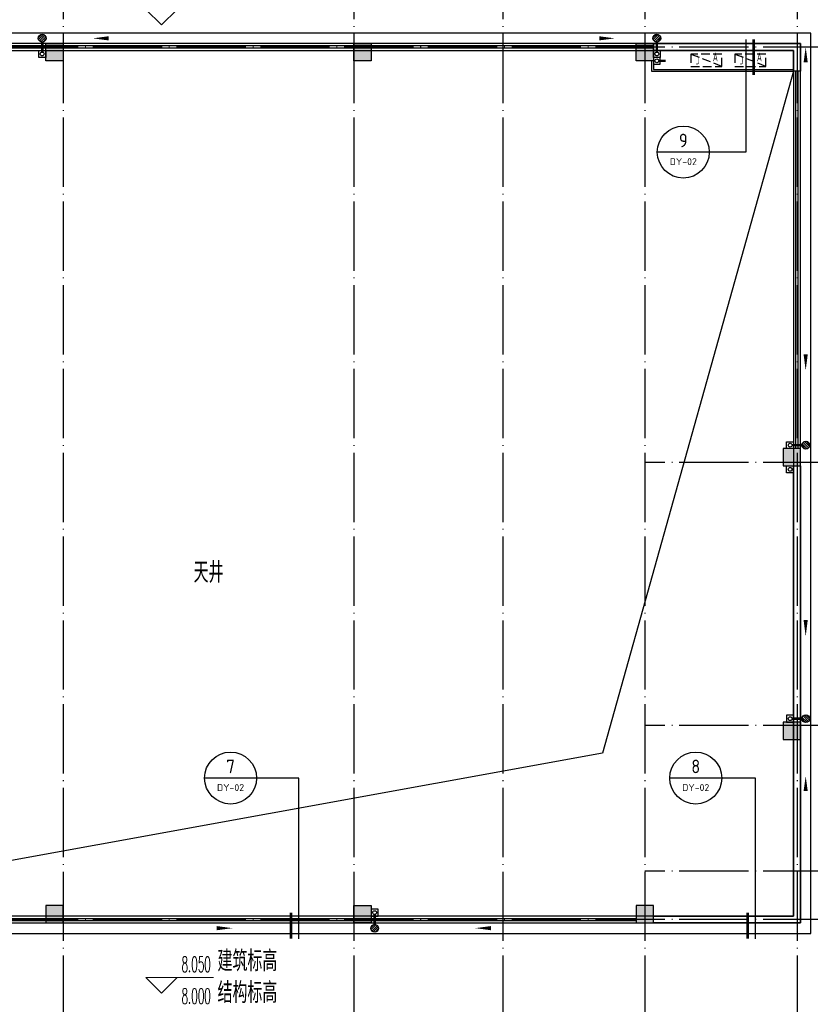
# Model space of a CAD drawing. Extents: x 1779708 to 7299578, y -1121471 to 88434.
# Tile 414 of 656: x 4607716 to 4630551, y -963393 to -934954. Entities that reach past the tile are written whole.
import ezdxf
from ezdxf.enums import TextEntityAlignment as Align

# ---------------------------------------------------------------- set-up
doc = ezdxf.new("R2010")
doc.units = 0
doc.header["$LTSCALE"] = 1000
doc.header["$MEASUREMENT"] = 0
doc.linetypes.add('DASH', pattern=[0.35, 0.25, -0.1])
doc.linetypes.add('DOTE', pattern=[2.4200000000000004, 2, -0.2, 0.02, -0.2])
doc.layers.get('0').update_dxf_attribs({"linetype": 'CONTINUOUS'})
for name, color, linetype in [('11111111111111111111111111111', 50, 'DASH'), ('DIM_IDEN', 3, 'CONTINUOUS'), ('DIM_SYMB', 3, 'CONTINUOUS'), ('DIM_污水', 3, 'CONTINUOUS'), ('DOTE', 1, 'DOTE'), ('EQUIP_地漏', 7, 'CONTINUOUS'), ('P_PS_DIM', 1, 'CONTINUOUS'), ('PIPE-雨水', 4, 'CONTINUOUS'), ('PUB_TEXT', 7, 'CONTINUOUS'), ('SPACE', 7, 'CONTINUOUS'), ('修改', 6, 'CONTINUOUS'), ('墙柱', 2, 'CONTINUOUS'), ('室外构件', 4, 'CONTINUOUS'), ('栏杆', 6, 'CONTINUOUS'), ('空调机位表示', 70, 'CONTINUOUS'), ('立面线2', 30, 'CONTINUOUS')]:
    doc.layers.add(name, color=color, linetype=linetype)
doc.layers.add('DIM_ELEV', color=3, linetype='CONTINUOUS', lineweight=13)
doc.styles.add('_TCH_DIM', font='SIMPLEX.shx', dxfattribs={"width": 0.7, "bigfont": 'GBCBIG.shx'})
doc.styles.add('_TCH_SPACE', font='SIMPLEX', dxfattribs={"height": 5, "bigfont": 'GBCBIG'})
doc.styles.get("Standard").update_dxf_attribs({"font": 'GBENOR', "bigfont": 'GBCBIG'})

# ---------------------------------------------------------------- blocks, each defined once
blk = doc.blocks.new('A$C159220C3')
at = {"layer": 'DOTE'}
for p, q in [((42800.00018952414, 149200.0015517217), (42800.00018952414, 7200.001551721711)), ((51200.00018952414, 149200.0015517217), (51200.00018952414, 7200.001551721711)), ((55500.00018952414, 149200.0015517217), (55500.00018952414, 7200.001551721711)), ((59600.00018952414, 149200.0015517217), (59600.00018952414, 7200.001551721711)), ((64000.00018952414, 149200.0015517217), (64000.00018952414, 7200.001551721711)), ((86800.00018952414, 134300.0015517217), (7200.000189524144, 134300.0015517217)), ((86800.00018952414, 122300.0015517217), (59600.00018952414, 122300.0015517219)), ((86800.00018952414, 114700.0015517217), (59600.00018952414, 114700.0015517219)), ((86800.00018952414, 110500.0015517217), (59600.00018952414, 110500.0015517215)), ((86800.00018952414, 109100.0015517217), (7200.000189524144, 109100.0015517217))]:
    blk.add_line(p, q, dxfattribs=at)
blk = doc.blocks.new('A$C66903B95')
at = {"layer": '墙柱'}
h = blk.add_hatch(color=256, dxfattribs=at)
h.paths.add_polyline_path([(24950.00109634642, 51000.00001203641), (25450.00109634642, 51000.00001203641), (25450.00109634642, 50500.00001203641), (24950.00109634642, 50500.00001203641)])
h.paths.add_polyline_path([(66900.00109634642, 12800.0000120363), (67500.00109634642, 12800.0000120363), (67500.00109634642, 13400.0000120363), (66900.00109634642, 13400.0000120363)])
h.paths.add_polyline_path([(16600.00109634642, 12800.0000120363), (17100.00109634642, 12800.0000120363), (17100.00109634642, 13300.0000120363), (16600.00109634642, 13300.0000120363)])
h.paths.add_polyline_path([(27130.00109634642, 15100.00001203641), (27130.00109634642, 15400.00001203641), (26330.00109634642, 15400.00001203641), (26330.00109634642, 15100.00001203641)])
h.paths.add_polyline_path([(54500.00109634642, 1.203641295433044e-05), (55000.00109634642, 1.203641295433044e-05), (55000.00109634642, 500.000012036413), (54500.00109634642, 500.000012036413)])
h.paths.add_polyline_path([(16600.00109634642, 51000.00001203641), (17100.00109634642, 51000.00001203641), (17100.00109634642, 50500.00001203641), (16600.00109634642, 50500.00001203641)])
h.paths.add_polyline_path([(42000.00109634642, 41700.00001203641), (42600.00109634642, 41700.00001203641), (42600.00109634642, 41200.00001203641), (42000.00109634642, 41200.00001203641)])
h.paths.add_polyline_path([(58500.00109634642, 32900.0000120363), (59100.00109634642, 32900.0000120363), (59100.00109634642, 32400.0000120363), (58500.00109634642, 32400.0000120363)])
h.paths.add_polyline_path([(13000.00109634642, 44800.00001203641), (13500.00109634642, 44800.00001203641), (13500.00109634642, 44200.00001203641), (13000.00109634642, 44200.00001203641)])
h.paths.add_polyline_path([(66700.00109634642, 37100.0000120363), (67200.00109634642, 37100.0000120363), (67200.00109634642, 36600.0000120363), (66700.00109634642, 36600.0000120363)])
h.paths.add_polyline_path([(20700.00109634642, 19400.0000120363), (21200.00109634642, 19400.0000120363), (21200.00109634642, 19900.0000120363), (20700.00109634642, 19900.0000120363)])
h.paths.add_polyline_path([(20700.00109634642, 26000.0000120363), (21200.00109634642, 26000.0000120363), (21200.00109634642, 26500.0000120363), (20700.00109634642, 26500.0000120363)])
h.paths.add_polyline_path([(13000.00109634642, 31800.0000120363), (13500.00109634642, 31800.0000120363), (13500.00109634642, 32400.0000120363), (13000.00109634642, 32400.0000120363)])
h.paths.add_polyline_path([(20700.00109634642, 38200.0000120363), (21200.00109634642, 38200.0000120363), (21200.00109634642, 37700.0000120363), (20700.00109634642, 37700.0000120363)])
h.paths.add_polyline_path([(13000.00109634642, 51000.00001203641), (13500.00109634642, 51000.00001203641), (13500.00109634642, 50500.00001203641), (13000.00109634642, 50500.00001203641)])
h.paths.add_polyline_path([(74900.00109634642, 12800.0000120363), (75600.00109634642, 12800.0000120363), (75600.00109634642, 13400.0000120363), (74900.00109634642, 13400.0000120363)])
h.paths.add_polyline_path([(54900.00109634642, 24500.00001203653), (54400.00109634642, 24500.00001203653), (54400.00109634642, 25000.00001203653), (54900.00109634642, 25000.00001203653)])
h.paths.add_polyline_path([(74900.00109634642, 41700.0000120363), (75600.00109634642, 41700.0000120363), (75600.00109634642, 41200.0000120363), (74900.00109634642, 41200.0000120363)])
h.paths.add_polyline_path([(500.0017111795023, 44750.0000120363), (1000.001711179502, 44750.0000120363), (1000.001711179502, 44250.0000120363), (500.0017111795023, 44250.0000120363)])
h.paths.add_polyline_path([(500.0010963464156, 31850.0000120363), (1000.001096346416, 31850.0000120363), (1000.001096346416, 32350.0000120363), (500.0010963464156, 32350.0000120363)])
h.paths.add_polyline_path([(8400.001096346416, 12800.0000120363), (8900.001096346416, 12800.0000120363), (8900.001096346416, 13300.0000120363), (8400.001096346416, 13300.0000120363)])
h.paths.add_polyline_path([(66900.00109634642, 24400.0000120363), (67500.00109634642, 24400.0000120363), (67500.00109634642, 25000.0000120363), (66900.00109634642, 25000.0000120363)])
h.paths.add_polyline_path([(74900.00109634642, 25000.0000120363), (75600.00109634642, 25000.0000120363), (75600.00109634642, 24400.0000120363), (74900.00109634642, 24400.0000120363)])
h.paths.add_polyline_path([(58500.00109634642, 25000.0000120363), (59100.00109634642, 25000.0000120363), (59100.00109634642, 24400.0000120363), (58500.00109634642, 24400.0000120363)])
h.paths.add_polyline_path([(66700.00109634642, 32900.0000120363), (67200.00109634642, 32900.0000120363), (67200.00109634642, 32400.0000120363), (66700.00109634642, 32400.0000120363)])
h.paths.add_polyline_path([(54400.00109634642, 32900.0000120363), (54900.00109634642, 32900.0000120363), (54900.00109634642, 32400.0000120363), (54400.00109634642, 32400.0000120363)])
h.paths.add_polyline_path([(50150.00109634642, 12800.0000120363), (50650.00109634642, 12800.0000120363), (50650.00109634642, 13300.0000120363), (50150.00109634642, 13300.0000120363)])
h.paths.add_polyline_path([(46200.00109634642, 51000.00001203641), (46700.00109634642, 51000.00001203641), (46700.00109634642, 50500.00001203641), (46200.00109634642, 50500.00001203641)])
h.paths.add_polyline_path([(42500.00109634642, 38200.0000120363), (42000.00109634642, 38200.0000120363), (42000.00109634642, 37700.0000120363), (42500.00109634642, 37700.0000120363)])
h.paths.add_polyline_path([(42500.00109634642, 51000.00001203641), (42000.00109634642, 51000.00001203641), (42000.00109634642, 50500.00001203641), (42500.00109634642, 50500.00001203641)])
h.paths.add_polyline_path([(24900.00109634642, 38200.0000120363), (25400.00109634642, 38200.0000120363), (25400.00109634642, 37700.0000120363), (24900.00109634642, 37700.0000120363)])
h.paths.add_polyline_path([(20700.00109634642, 31850.0000120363), (21200.00109634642, 31850.0000120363), (21200.00109634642, 32350.0000120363), (20700.00109634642, 32350.0000120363)])
h.paths.add_polyline_path([(13000.00109634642, 37600.0000120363), (13500.00109634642, 37600.0000120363), (13500.00109634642, 38200.0000120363), (13000.00109634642, 38200.0000120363)])
h.paths.add_polyline_path([(16600.00109634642, 26000.0000120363), (17100.00109634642, 26000.0000120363), (17100.00109634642, 26500.0000120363), (16600.00109634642, 26500.0000120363)])
h.paths.add_polyline_path([(8200.001096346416, 26000.0000120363), (8700.001096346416, 26000.0000120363), (8700.001096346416, 26500.0000120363), (8200.001096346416, 26500.0000120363)])
h.paths.add_polyline_path([(500.0010963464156, 26000.0000120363), (1000.001096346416, 26000.0000120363), (1000.001096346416, 26500.0000120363), (500.0010963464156, 26500.0000120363)])
h.paths.add_polyline_path([(16500.00109634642, 19300.0000120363), (17100.00109634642, 19300.0000120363), (17100.00109634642, 19900.0000120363), (16500.00109634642, 19900.0000120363)])
h.paths.add_polyline_path([(8400.001096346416, 19300.0000120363), (8900.001096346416, 19300.0000120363), (8900.001096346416, 19900.0000120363), (8400.001096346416, 19900.0000120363)])
h.paths.add_polyline_path([(74900.00109634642, 38500.0000120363), (75600.00109634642, 38500.0000120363), (75600.00109634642, 38000.0000120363), (74900.00109634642, 38000.0000120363)])
h.paths.add_polyline_path([(75100.00109634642, 51000.00001203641), (75600.00109634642, 51000.00001203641), (75600.00109634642, 50500.00001203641), (75100.00109634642, 50500.00001203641)])
h.paths.add_polyline_path([(66850.00109634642, 41800.0000120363), (67550.00109634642, 41800.0000120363), (67550.00109634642, 41200.0000120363), (66850.00109634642, 41200.0000120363)])
h.paths.add_polyline_path([(66850.00109634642, 51000.00001203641), (67550.00109634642, 51000.00001203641), (67550.00109634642, 50500.00001203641), (66850.00109634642, 50500.00001203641)])
h.paths.add_polyline_path([(58450.00109634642, 41800.0000120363), (59150.00109634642, 41800.0000120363), (59150.00109634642, 41200.0000120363), (58450.00109634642, 41200.0000120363)])
h.paths.add_polyline_path([(58550.00109634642, 51000.00001203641), (59050.00109634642, 51000.00001203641), (59050.00109634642, 50500.00001203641), (58550.00109634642, 50500.00001203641)])
h.paths.add_polyline_path([(50150.00109634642, 38200.0000120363), (50650.00109634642, 38200.0000120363), (50650.00109634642, 37700.0000120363), (50150.00109634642, 37700.0000120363)])
h.paths.add_polyline_path([(50100.00109634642, 41700.0000120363), (50700.00109634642, 41700.0000120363), (50700.00109634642, 41200.0000120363), (50100.00109634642, 41200.0000120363)])
h.paths.add_polyline_path([(50150.00109634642, 51000.00001203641), (50650.00109634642, 51000.00001203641), (50650.00109634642, 50500.00001203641), (50150.00109634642, 50500.00001203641)])
h.paths.add_polyline_path([(33100.00109634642, 38200.00001203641), (33600.00109634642, 38200.00001203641), (33600.00109634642, 37700.00001203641), (33100.00109634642, 37700.00001203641)])
h.paths.add_polyline_path([(33000.00109634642, 41700.00001203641), (33600.00109634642, 41700.00001203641), (33600.00109634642, 41200.00001203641), (33000.00109634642, 41200.00001203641)])
h.paths.add_polyline_path([(24900.00109634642, 41700.0000120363), (25500.00109634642, 41700.0000120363), (25500.00109634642, 41200.0000120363), (24900.00109634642, 41200.0000120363)])
h.paths.add_polyline_path([(500.0010963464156, 38200.0000120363), (1000.001096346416, 38200.0000120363), (1000.001096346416, 37700.0000120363), (500.0010963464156, 37700.0000120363)])
h.paths.add_polyline_path([(16500.00109634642, 41800.0000120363), (17100.00109634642, 41800.0000120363), (17100.00109634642, 41200.0000120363), (16500.00109634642, 41200.0000120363)])
h.paths.add_polyline_path([(33100.00109634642, 51000.00001203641), (33600.00109634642, 51000.00001203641), (33600.00109634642, 50500.00001203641), (33100.00109634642, 50500.00001203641)])
h.paths.add_polyline_path([(500.0017111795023, 51000.0000120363), (1000.001711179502, 51000.0000120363), (1000.001711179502, 50500.0000120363), (500.0017111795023, 50500.0000120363)])
h.paths.add_polyline_path([(74900.00109634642, 9300.000012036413), (75600.00109634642, 9300.000012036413), (75600.00109634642, 9800.000012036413), (74900.00109634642, 9800.000012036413)])
h.paths.add_polyline_path([(74900.00109634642, 1.203618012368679e-05), (75600.00109634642, 1.203618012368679e-05), (75600.00109634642, 500.0000120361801), (74900.00109634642, 500.0000120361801)])
h.paths.add_polyline_path([(66900.00109634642, 9300.000012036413), (67500.00109634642, 9300.000012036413), (67500.00109634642, 9800.000012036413), (66900.00109634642, 9800.000012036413)])
h.paths.add_polyline_path([(66950.00109634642, 1.203641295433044e-05), (67450.00109634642, 1.203641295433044e-05), (67450.00109634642, 500.000012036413), (66950.00109634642, 500.000012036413)])
h.paths.add_polyline_path([(58500.00109634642, 12800.0000120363), (59100.00109634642, 12800.0000120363), (59100.00109634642, 13400.0000120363), (58500.00109634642, 13400.0000120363)])
h.paths.add_polyline_path([(58500.00109634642, 9300.000012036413), (59100.00109634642, 9300.000012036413), (59100.00109634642, 9800.000012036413), (58500.00109634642, 9800.000012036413)])
h.paths.add_polyline_path([(58550.00109634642, 1.203641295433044e-05), (59050.00109634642, 1.203641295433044e-05), (59050.00109634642, 500.000012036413), (58550.00109634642, 500.000012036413)])
h.paths.add_polyline_path([(50100.00109634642, 9300.000012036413), (50700.00109634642, 9300.000012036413), (50700.00109634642, 9800.000012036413), (50100.00109634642, 9800.000012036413)])
h.paths.add_polyline_path([(50150.00109634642, 1.203641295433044e-05), (50650.00109634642, 1.203641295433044e-05), (50650.00109634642, 500.000012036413), (50150.00109634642, 500.000012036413)])
h.paths.add_polyline_path([(42000.00109634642, 12800.00001203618), (42500.00109634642, 12800.00001203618), (42500.00109634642, 13300.00001203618), (42000.00109634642, 13300.00001203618)])
h.paths.add_polyline_path([(42000.00109634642, 9300.00001203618), (42600.00109634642, 9300.00001203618), (42600.00109634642, 9800.00001203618), (42000.00109634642, 9800.00001203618)])
h.paths.add_polyline_path([(33100.00109634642, 12800.0000120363), (33600.00109634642, 12800.0000120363), (33600.00109634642, 13300.0000120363), (33100.00109634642, 13300.0000120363)])
h.paths.add_polyline_path([(25060.00109634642, 12800.0000120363), (25660.00109634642, 12800.0000120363), (25660.00109634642, 13200.0000120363), (25060.00109634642, 13200.0000120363)])
h.paths.add_polyline_path([(33000.00109634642, 9300.000012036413), (33600.00109634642, 9300.000012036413), (33600.00109634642, 9800.000012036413), (33000.00109634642, 9800.000012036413)])
h.paths.add_polyline_path([(24900.00109634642, 9300.000012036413), (25500.00109634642, 9300.000012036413), (25500.00109634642, 9800.000012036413), (24900.00109634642, 9800.000012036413)])
h.paths.add_polyline_path([(0.001096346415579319, 12500.0000120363), (700.0010963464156, 12500.0000120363), (700.0010963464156, 13000.0000120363), (0.001096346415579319, 13000.0000120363)])
h.paths.add_polyline_path([(0.001096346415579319, 9300.000012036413), (700.0010963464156, 9300.000012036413), (700.0010963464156, 9800.000012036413), (0.001096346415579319, 9800.000012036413)])
h.paths.add_polyline_path([(8100.001096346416, 9300.000012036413), (8700.001096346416, 9300.000012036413), (8700.001096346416, 9800.000012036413), (8100.001096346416, 9800.000012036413)])
h.paths.add_polyline_path([(16500.00109634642, 9300.000012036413), (17100.00109634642, 9300.000012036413), (17100.00109634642, 9800.000012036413), (16500.00109634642, 9800.000012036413)])
h.paths.add_polyline_path([(42000.00109634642, 1.203594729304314e-05), (42500.00109634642, 1.203594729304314e-05), (42500.00109634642, 500.0000120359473), (42000.00109634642, 500.0000120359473)])
h.paths.add_polyline_path([(33100.00109634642, 1.203618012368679e-05), (33600.00109634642, 1.203618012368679e-05), (33600.00109634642, 500.0000120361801), (33100.00109634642, 500.0000120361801)])
h.paths.add_polyline_path([(24950.00109634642, 1.203618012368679e-05), (25450.00109634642, 1.203618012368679e-05), (25450.00109634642, 500.0000120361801), (24950.00109634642, 500.0000120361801)])
h.paths.add_polyline_path([(16500.00109634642, 1.203641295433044e-05), (17100.00109634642, 1.203641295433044e-05), (17100.00109634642, 500.000012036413), (16500.00109634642, 500.000012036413)])
h.paths.add_polyline_path([(8100.001096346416, 1.203641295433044e-05), (8700.001096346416, 1.203641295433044e-05), (8700.001096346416, 500.000012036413), (8100.001096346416, 500.000012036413)])
h.paths.add_polyline_path([(0.001096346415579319, 1.203641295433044e-05), (500.0010963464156, 1.203641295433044e-05), (500.0010963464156, 500.000012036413), (0.001096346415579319, 500.000012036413)])
h.paths.add_polyline_path([(24950.00109634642, 87000.00001203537), (25450.00109634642, 87000.00001203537), (25450.00109634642, 87500.00001203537), (24950.00109634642, 87500.00001203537)])
h.paths.add_polyline_path([(66900.00109634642, 125200.0000120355), (67500.00109634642, 125200.0000120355), (67500.00109634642, 124600.0000120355), (66900.00109634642, 124600.0000120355)])
h.paths.add_polyline_path([(16600.00109634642, 125200.0000120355), (17100.00109634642, 125200.0000120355), (17100.00109634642, 124700.0000120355), (16600.00109634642, 124700.0000120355)])
h.paths.add_polyline_path([(27130.00109634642, 122900.0000120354), (27130.00109634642, 122600.0000120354), (26330.00109634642, 122600.0000120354), (26330.00109634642, 122900.0000120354)])
h.paths.add_polyline_path([(54500.00109634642, 138000.0000120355), (55000.00109634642, 138000.0000120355), (55000.00109634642, 137500.0000120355), (54500.00109634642, 137500.0000120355)])
h.paths.add_polyline_path([(16600.00109634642, 87000.00001203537), (17100.00109634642, 87000.00001203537), (17100.00109634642, 87500.00001203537), (16600.00109634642, 87500.00001203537)])
h.paths.add_polyline_path([(42000.00109634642, 96300.00001203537), (42600.00109634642, 96300.00001203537), (42600.00109634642, 96800.00001203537), (42000.00109634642, 96800.00001203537)])
h.paths.add_polyline_path([(58500.00109634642, 105100.0000120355), (59100.00109634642, 105100.0000120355), (59100.00109634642, 105600.0000120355), (58500.00109634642, 105600.0000120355)])
h.paths.add_polyline_path([(13000.00109634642, 93200.00001203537), (13500.00109634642, 93200.00001203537), (13500.00109634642, 93800.00001203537), (13000.00109634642, 93800.00001203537)])
h.paths.add_polyline_path([(66700.00109634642, 100900.0000120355), (67200.00109634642, 100900.0000120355), (67200.00109634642, 101400.0000120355), (66700.00109634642, 101400.0000120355)])
h.paths.add_polyline_path([(20700.00109634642, 118600.0000120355), (21200.00109634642, 118600.0000120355), (21200.00109634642, 118100.0000120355), (20700.00109634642, 118100.0000120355)])
h.paths.add_polyline_path([(20700.00109634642, 112000.0000120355), (21200.00109634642, 112000.0000120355), (21200.00109634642, 111500.0000120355), (20700.00109634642, 111500.0000120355)])
h.paths.add_polyline_path([(13000.00109634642, 106200.0000120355), (13500.00109634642, 106200.0000120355), (13500.00109634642, 105600.0000120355), (13000.00109634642, 105600.0000120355)])
h.paths.add_polyline_path([(20700.00109634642, 99800.00001203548), (21200.00109634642, 99800.00001203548), (21200.00109634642, 100300.0000120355), (20700.00109634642, 100300.0000120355)])
h.paths.add_polyline_path([(13000.00109634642, 87000.00001203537), (13500.00109634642, 87000.00001203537), (13500.00109634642, 87500.00001203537), (13000.00109634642, 87500.00001203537)])
h.paths.add_polyline_path([(74900.00109634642, 125200.0000120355), (75600.00109634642, 125200.0000120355), (75600.00109634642, 124600.0000120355), (74900.00109634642, 124600.0000120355)])
h.paths.add_polyline_path([(54900.00109634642, 113500.0000120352), (54400.00109634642, 113500.0000120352), (54400.00109634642, 113000.0000120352), (54900.00109634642, 113000.0000120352)])
h.paths.add_polyline_path([(74900.00109634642, 96300.00001203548), (75600.00109634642, 96300.00001203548), (75600.00109634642, 96800.00001203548), (74900.00109634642, 96800.00001203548)])
h.paths.add_polyline_path([(500.0017111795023, 93250.00001203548), (1000.001711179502, 93250.00001203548), (1000.001711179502, 93750.00001203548), (500.0017111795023, 93750.00001203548)])
h.paths.add_polyline_path([(500.0010963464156, 106150.0000120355), (1000.001096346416, 106150.0000120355), (1000.001096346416, 105650.0000120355), (500.0010963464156, 105650.0000120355)])
h.paths.add_polyline_path([(8400.001096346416, 125200.0000120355), (8900.001096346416, 125200.0000120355), (8900.001096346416, 124700.0000120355), (8400.001096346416, 124700.0000120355)])
h.paths.add_polyline_path([(66900.00109634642, 113600.0000120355), (67500.00109634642, 113600.0000120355), (67500.00109634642, 113000.0000120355), (66900.00109634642, 113000.0000120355)])
h.paths.add_polyline_path([(74900.00109634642, 113000.0000120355), (75600.00109634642, 113000.0000120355), (75600.00109634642, 113600.0000120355), (74900.00109634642, 113600.0000120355)])
h.paths.add_polyline_path([(58500.00109634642, 113000.0000120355), (59100.00109634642, 113000.0000120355), (59100.00109634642, 113600.0000120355), (58500.00109634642, 113600.0000120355)])
h.paths.add_polyline_path([(66700.00109634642, 105100.0000120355), (67200.00109634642, 105100.0000120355), (67200.00109634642, 105600.0000120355), (66700.00109634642, 105600.0000120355)])
h.paths.add_polyline_path([(54400.00109634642, 105100.0000120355), (54900.00109634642, 105100.0000120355), (54900.00109634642, 105600.0000120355), (54400.00109634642, 105600.0000120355)])
h.paths.add_polyline_path([(50150.00109634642, 125200.0000120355), (50650.00109634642, 125200.0000120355), (50650.00109634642, 124700.0000120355), (50150.00109634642, 124700.0000120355)])
h.paths.add_polyline_path([(46200.00109634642, 87000.00001203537), (46700.00109634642, 87000.00001203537), (46700.00109634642, 87500.00001203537), (46200.00109634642, 87500.00001203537)])
h.paths.add_polyline_path([(42500.00109634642, 99800.00001203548), (42000.00109634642, 99800.00001203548), (42000.00109634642, 100300.0000120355), (42500.00109634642, 100300.0000120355)])
h.paths.add_polyline_path([(42500.00109634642, 87000.00001203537), (42000.00109634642, 87000.00001203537), (42000.00109634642, 87500.00001203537), (42500.00109634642, 87500.00001203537)])
h.paths.add_polyline_path([(24900.00109634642, 99800.00001203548), (25400.00109634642, 99800.00001203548), (25400.00109634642, 100300.0000120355), (24900.00109634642, 100300.0000120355)])
h.paths.add_polyline_path([(20700.00109634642, 106150.0000120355), (21200.00109634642, 106150.0000120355), (21200.00109634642, 105650.0000120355), (20700.00109634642, 105650.0000120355)])
h.paths.add_polyline_path([(13000.00109634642, 100400.0000120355), (13500.00109634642, 100400.0000120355), (13500.00109634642, 99800.00001203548), (13000.00109634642, 99800.00001203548)])
h.paths.add_polyline_path([(16600.00109634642, 112000.0000120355), (17100.00109634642, 112000.0000120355), (17100.00109634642, 111500.0000120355), (16600.00109634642, 111500.0000120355)])
h.paths.add_polyline_path([(8200.001096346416, 112000.0000120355), (8700.001096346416, 112000.0000120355), (8700.001096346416, 111500.0000120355), (8200.001096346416, 111500.0000120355)])
h.paths.add_polyline_path([(500.0010963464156, 112000.0000120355), (1000.001096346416, 112000.0000120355), (1000.001096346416, 111500.0000120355), (500.0010963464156, 111500.0000120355)])
h.paths.add_polyline_path([(16500.00109634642, 118700.0000120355), (17100.00109634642, 118700.0000120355), (17100.00109634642, 118100.0000120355), (16500.00109634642, 118100.0000120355)])
h.paths.add_polyline_path([(8400.001096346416, 118700.0000120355), (8900.001096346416, 118700.0000120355), (8900.001096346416, 118100.0000120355), (8400.001096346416, 118100.0000120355)])
h.paths.add_polyline_path([(74900.00109634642, 99500.00001203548), (75600.00109634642, 99500.00001203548), (75600.00109634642, 100000.0000120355), (74900.00109634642, 100000.0000120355)])
h.paths.add_polyline_path([(75100.00109634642, 87000.00001203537), (75600.00109634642, 87000.00001203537), (75600.00109634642, 87500.00001203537), (75100.00109634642, 87500.00001203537)])
h.paths.add_polyline_path([(66850.00109634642, 96200.00001203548), (67550.00109634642, 96200.00001203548), (67550.00109634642, 96800.00001203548), (66850.00109634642, 96800.00001203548)])
h.paths.add_polyline_path([(66850.00109634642, 87000.00001203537), (67550.00109634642, 87000.00001203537), (67550.00109634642, 87500.00001203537), (66850.00109634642, 87500.00001203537)])
h.paths.add_polyline_path([(58450.00109634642, 96200.00001203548), (59150.00109634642, 96200.00001203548), (59150.00109634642, 96800.00001203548), (58450.00109634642, 96800.00001203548)])
h.paths.add_polyline_path([(58550.00109634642, 87000.00001203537), (59050.00109634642, 87000.00001203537), (59050.00109634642, 87500.00001203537), (58550.00109634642, 87500.00001203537)])
h.paths.add_polyline_path([(50150.00109634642, 99800.00001203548), (50650.00109634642, 99800.00001203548), (50650.00109634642, 100300.0000120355), (50150.00109634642, 100300.0000120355)])
h.paths.add_polyline_path([(50100.00109634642, 96300.00001203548), (50700.00109634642, 96300.00001203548), (50700.00109634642, 96800.00001203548), (50100.00109634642, 96800.00001203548)])
h.paths.add_polyline_path([(50150.00109634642, 87000.00001203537), (50650.00109634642, 87000.00001203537), (50650.00109634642, 87500.00001203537), (50150.00109634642, 87500.00001203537)])
h.paths.add_polyline_path([(33100.00109634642, 99800.00001203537), (33600.00109634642, 99800.00001203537), (33600.00109634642, 100300.0000120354), (33100.00109634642, 100300.0000120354)])
h.paths.add_polyline_path([(33000.00109634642, 96300.00001203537), (33600.00109634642, 96300.00001203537), (33600.00109634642, 96800.00001203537), (33000.00109634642, 96800.00001203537)])
h.paths.add_polyline_path([(24900.00109634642, 96300.00001203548), (25500.00109634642, 96300.00001203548), (25500.00109634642, 96800.00001203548), (24900.00109634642, 96800.00001203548)])
h.paths.add_polyline_path([(500.0010963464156, 99800.00001203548), (1000.001096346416, 99800.00001203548), (1000.001096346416, 100300.0000120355), (500.0010963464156, 100300.0000120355)])
h.paths.add_polyline_path([(16500.00109634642, 96200.00001203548), (17100.00109634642, 96200.00001203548), (17100.00109634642, 96800.00001203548), (16500.00109634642, 96800.00001203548)])
h.paths.add_polyline_path([(33100.00109634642, 87000.00001203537), (33600.00109634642, 87000.00001203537), (33600.00109634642, 87500.00001203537), (33100.00109634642, 87500.00001203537)])
h.paths.add_polyline_path([(500.0017111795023, 87000.00001203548), (1000.001711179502, 87000.00001203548), (1000.001711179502, 87500.00001203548), (500.0017111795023, 87500.00001203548)])
h.paths.add_polyline_path([(74900.00109634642, 128700.0000120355), (75600.00109634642, 128700.0000120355), (75600.00109634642, 128200.0000120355), (74900.00109634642, 128200.0000120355)])
h.paths.add_polyline_path([(74900.00109634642, 138000.0000120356), (75600.00109634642, 138000.0000120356), (75600.00109634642, 137500.0000120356), (74900.00109634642, 137500.0000120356)])
h.paths.add_polyline_path([(66900.00109634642, 128700.0000120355), (67500.00109634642, 128700.0000120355), (67500.00109634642, 128200.0000120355), (66900.00109634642, 128200.0000120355)])
h.paths.add_polyline_path([(66950.00109634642, 138000.0000120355), (67450.00109634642, 138000.0000120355), (67450.00109634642, 137500.0000120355), (66950.00109634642, 137500.0000120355)])
h.paths.add_polyline_path([(58500.00109634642, 125200.0000120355), (59100.00109634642, 125200.0000120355), (59100.00109634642, 124600.0000120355), (58500.00109634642, 124600.0000120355)])
h.paths.add_polyline_path([(58500.00109634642, 128700.0000120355), (59100.00109634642, 128700.0000120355), (59100.00109634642, 128200.0000120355), (58500.00109634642, 128200.0000120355)])
h.paths.add_polyline_path([(58550.00109634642, 138000.0000120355), (59050.00109634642, 138000.0000120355), (59050.00109634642, 137500.0000120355), (58550.00109634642, 137500.0000120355)])
h.paths.add_polyline_path([(50100.00109634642, 128700.0000120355), (50700.00109634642, 128700.0000120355), (50700.00109634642, 128200.0000120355), (50100.00109634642, 128200.0000120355)])
h.paths.add_polyline_path([(50150.00109634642, 138000.0000120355), (50650.00109634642, 138000.0000120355), (50650.00109634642, 137500.0000120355), (50150.00109634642, 137500.0000120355)])
h.paths.add_polyline_path([(42000.00109634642, 125200.0000120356), (42500.00109634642, 125200.0000120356), (42500.00109634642, 124700.0000120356), (42000.00109634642, 124700.0000120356)])
h.paths.add_polyline_path([(42000.00109634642, 128700.0000120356), (42600.00109634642, 128700.0000120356), (42600.00109634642, 128200.0000120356), (42000.00109634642, 128200.0000120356)])
h.paths.add_polyline_path([(33100.00109634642, 125200.0000120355), (33600.00109634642, 125200.0000120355), (33600.00109634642, 124700.0000120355), (33100.00109634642, 124700.0000120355)])
h.paths.add_polyline_path([(25060.00109634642, 125200.0000120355), (25660.00109634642, 125200.0000120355), (25660.00109634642, 124800.0000120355), (25060.00109634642, 124800.0000120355)])
h.paths.add_polyline_path([(33000.00109634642, 128700.0000120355), (33600.00109634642, 128700.0000120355), (33600.00109634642, 128200.0000120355), (33000.00109634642, 128200.0000120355)])
h.paths.add_polyline_path([(24900.00109634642, 128700.0000120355), (25500.00109634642, 128700.0000120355), (25500.00109634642, 128200.0000120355), (24900.00109634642, 128200.0000120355)])
h.paths.add_polyline_path([(0.001096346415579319, 125500.0000120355), (700.0010963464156, 125500.0000120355), (700.0010963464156, 125000.0000120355), (0.001096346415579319, 125000.0000120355)])
h.paths.add_polyline_path([(0.001096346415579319, 128700.0000120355), (700.0010963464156, 128700.0000120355), (700.0010963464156, 128200.0000120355), (0.001096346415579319, 128200.0000120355)])
h.paths.add_polyline_path([(8100.001096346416, 128700.0000120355), (8700.001096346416, 128700.0000120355), (8700.001096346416, 128200.0000120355), (8100.001096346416, 128200.0000120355)])
h.paths.add_polyline_path([(16500.00109634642, 128700.0000120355), (17100.00109634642, 128700.0000120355), (17100.00109634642, 128200.0000120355), (16500.00109634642, 128200.0000120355)])
h.paths.add_polyline_path([(42000.00109634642, 138000.0000120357), (42500.00109634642, 138000.0000120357), (42500.00109634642, 137500.0000120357), (42000.00109634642, 137500.0000120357)])
h.paths.add_polyline_path([(33100.00109634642, 138000.0000120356), (33600.00109634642, 138000.0000120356), (33600.00109634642, 137500.0000120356), (33100.00109634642, 137500.0000120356)])
h.paths.add_polyline_path([(24950.00109634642, 138000.0000120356), (25450.00109634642, 138000.0000120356), (25450.00109634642, 137500.0000120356), (24950.00109634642, 137500.0000120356)])
h.paths.add_polyline_path([(16500.00109634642, 138000.0000120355), (17100.00109634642, 138000.0000120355), (17100.00109634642, 137500.0000120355), (16500.00109634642, 137500.0000120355)])
h.paths.add_polyline_path([(8100.001096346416, 138000.0000120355), (8700.001096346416, 138000.0000120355), (8700.001096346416, 137500.0000120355), (8100.001096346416, 137500.0000120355)])
h.paths.add_polyline_path([(0.001096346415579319, 138000.0000120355), (500.0010963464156, 138000.0000120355), (500.0010963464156, 137500.0000120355), (0.001096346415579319, 137500.0000120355)])
for points in [[(33100.00109634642, 125200.0000120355), (33600.00109634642, 125200.0000120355), (33600.00109634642, 124700.0000120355), (33100.00109634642, 124700.0000120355)], [(42000.00109634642, 125200.0000120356), (42500.00109634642, 125200.0000120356), (42500.00109634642, 124700.0000120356), (42000.00109634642, 124700.0000120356)], [(50150.00109634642, 125200.0000120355), (50650.00109634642, 125200.0000120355), (50650.00109634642, 124700.0000120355), (50150.00109634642, 124700.0000120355)], [(54900.00109634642, 113500.0000120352), (54400.00109634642, 113500.0000120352), (54400.00109634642, 113000.0000120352), (54900.00109634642, 113000.0000120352)], [(54400.00109634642, 105100.0000120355), (54900.00109634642, 105100.0000120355), (54900.00109634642, 105600.0000120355), (54400.00109634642, 105600.0000120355)], [(33100.00109634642, 99800.00001203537), (33600.00109634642, 99800.00001203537), (33600.00109634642, 100300.0000120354), (33100.00109634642, 100300.0000120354)], [(42500.00109634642, 99800.00001203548), (42000.00109634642, 99800.00001203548), (42000.00109634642, 100300.0000120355), (42500.00109634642, 100300.0000120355)], [(50150.00109634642, 99800.00001203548), (50650.00109634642, 99800.00001203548), (50650.00109634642, 100300.0000120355), (50150.00109634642, 100300.0000120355)]]:
    blk.add_lwpolyline(points, close=True, dxfattribs=at)
blk = doc.blocks.new('A$C46E9187A')
at = {"layer": '空调机位表示', "linetype": 'DASH'}
blk.add_lwpolyline([(0, 0), (0, 350), (900, 350), (900, 0)], close=True, dxfattribs=at)
blk.add_lwpolyline([(0, 0), (900, 350)], dxfattribs=at)
at = {"layer": '空调机位表示', "width": 0.6}
for s, p in [('A', (117.685775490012, 145.0239976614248)), ('C', (650.632941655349, 55.40967742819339))]:
    blk.add_text(s, height=250, dxfattribs=at).set_placement(p)
blk = doc.blocks.new('a1')
at = {"layer": '11111111111111111111111111111'}
for p, q in [((59121.95538733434, 49135.6092003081), (59121.95538733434, 48935.6092003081)), ((59321.95538733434, 49135.6092003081), (59121.95538733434, 49135.6092003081)), ((59121.95538733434, 48935.6092003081), (59321.95538733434, 48935.6092003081)), ((59321.95538733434, 48935.6092003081), (59321.95538733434, 49135.6092003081))]:
    blk.add_line(p, q, dxfattribs=at)
blk = doc.blocks.new('$TwtSys$00000141')
for p, q in [((-94.19606303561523, 7.672111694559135), (-10.08309029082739, 91.78508443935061)), ((-94.19606303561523, 7.672111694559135), (-10.08309029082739, 91.78508443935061)), ((-87.21916889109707, -35.05448014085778), (35.05448014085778, 87.21916889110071)), ((-87.21916889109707, -35.05448014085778), (35.05448014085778, 87.21916889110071)), ((-66.46803743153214, -66.46803743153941), (66.46803743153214, 66.46803743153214)), ((-66.46803743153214, -66.46803743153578), (66.46803743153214, 66.46803743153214)), ((-32.35611368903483, -87.061266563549), (87.58274635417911, 32.87759347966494)), ((-32.35611368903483, -87.061266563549), (87.58274635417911, 32.87759347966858)), ((11.43110768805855, -92.25951895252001), (92.2594807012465, -11.43114593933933)), ((11.43110768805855, -92.25951895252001), (92.2594807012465, -11.43114593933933))]:
    blk.add_line(p, q)
blk.add_circle((0, 0), 94)
blk.add_circle((0, 0), 94)

msp = doc.modelspace()

# ---------------------------------------------------------------- linework, layer by layer
at = {"layer": 'DIM_ELEV'}
for p, q in [((4611810.150358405, -935107.0054488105), (4611360.150358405, -934657.0054488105)), ((4611810.150358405, -935107.0054488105), (4612260.150358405, -934657.0054488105)), ((4611810.150358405, -963068.6824538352), (4611360.150358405, -962618.6824538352)), ((4611360.150358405, -962618.6824538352), (4613314.615313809, -962618.6824538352)), ((4611810.150358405, -963068.6824538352), (4612260.150358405, -962618.6824538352))]:
    msp.add_line(p, q, dxfattribs=at)
at = {"layer": 'DIM_IDEN'}
for p, q in [((4628692.526333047, -935525.3981309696), (4628692.526333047, -938778.9078989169)), ((4627632.322807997, -938778.9078989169), (4626132.322807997, -938778.9078989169)), ((4628692.526333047, -938778.9078989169), (4627632.322807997, -938778.9078989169)), ((4614556.508454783, -956857.4486641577), (4613056.508454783, -956857.4486641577)), ((4615774.52642617, -956857.4486641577), (4614556.508454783, -956857.4486641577)), ((4615774.52642617, -961498.5113980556), (4615774.52642617, -956857.4486641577)), ((4627992.301822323, -956857.4486641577), (4626492.301822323, -956857.4486641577)), ((4628963.995317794, -956857.4486641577), (4627992.301822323, -956857.4486641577)), ((4628963.995317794, -961498.5113980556), (4628963.995317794, -956857.4486641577))]:
    msp.add_line(p, q, dxfattribs=at)
at = {"layer": 'DIM_IDEN', "const_width": 75}
for points in [[(4628917.526333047, -935525.3981309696), (4628917.526333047, -936549.4346216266)], [(4615549.52642617, -961498.5113980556), (4615549.52642617, -960748.5113980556)], [(4628738.995317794, -961498.5113980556), (4628738.995317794, -960748.5113980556)]]:
    msp.add_lwpolyline(points, dxfattribs=at)
at = {"layer": 'DIM_IDEN'}
for centre in [(4626882.322807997, -938778.9078989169), (4613806.508454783, -956857.4486641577), (4627242.301822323, -956857.4486641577)]:
    msp.add_circle(centre, 750, dxfattribs=at)
at = {"layer": 'DIM_SYMB'}
for points in [[(4611915.937663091, -935493.3157056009, 0, 0, 0), (4609831.018357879, -935493.3157056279, 0, 120, 0), (4610281.018357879, -935493.3157056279, 0, 0, 0)], [(4622818.259271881, -935493.3157056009, 0, 0, 0), (4624903.178577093, -935493.3157056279, 0, 120, 0), (4624453.178577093, -935493.3157056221, 0, 0, 0)], [(4630417.098467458, -937825.6076275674, 0, 0, 0), (4630417.098467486, -935740.6883223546, 0, 120, 0), (4630417.09846748, -936190.6883223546, 0, 0, 0)], [(4630417.098467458, -942985.9335638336, 0, 0, 0), (4630417.098467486, -945070.8528690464, 0, 120, 0), (4630417.09846748, -944620.8528690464, 0, 0, 0)], [(4630417.098467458, -950661.0589562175, 0, 0, 0), (4630417.098467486, -952745.9782614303, 0, 120, 0), (4630417.09846748, -952295.9782614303, 0, 0, 0)], [(4630417.098467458, -958869.9086443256, 0, 0, 0), (4630417.098467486, -956784.9893391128, 0, 120, 0), (4630417.09846748, -957234.9893391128, 0, 0, 0)], [(4611774.309252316, -961193.3157056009, 0, 0, 0), (4613859.228557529, -961193.3157056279, 0, 120, 0), (4613409.228557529, -961193.3157056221, 0, 0, 0)], [(4622959.887682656, -961193.3157056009, 0, 0, 0), (4620874.968377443, -961193.3157056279, 0, 120, 0), (4621324.968377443, -961193.3157056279, 0, 0, 0)]]:
    msp.add_lwpolyline(points, format="xyseb", dxfattribs=at)
at = {"layer": 'DIM_污水', "color": 8}
for centre in [(4608367.098520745, -935943.3156853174), (4626117.098466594, -935943.3157586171), (4629967.095082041, -947243.3140031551), (4629967.097624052, -955143.3156297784), (4617967.097624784, -960743.3156297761)]:
    msp.add_circle(centre, 55, dxfattribs=at)
at = {"layer": 'DIM_污水', "color": 7}
msp.add_circle((4626117.098466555, -936143.3157586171), 55, dxfattribs=at)
at = {"layer": 'DIM_污水', "color": 3}
msp.add_circle((4629967.011334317, -947943.3156298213), 55, dxfattribs=at)
at = {"layer": 'PIPE-雨水', "const_width": 75}
for points in [[(4608367.098520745, -935888.3156853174), (4608367.098520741, -935601.5085202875)], [(4626117.098466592, -935888.3157566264), (4626117.098466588, -935601.5085915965)], [(4626172.098466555, -936143.3157586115), (4626372.098466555, -936143.315758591)], [(4630022.095082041, -947243.3140031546), (4630308.902247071, -947243.3140031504)], [(4630022.097624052, -955143.315629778), (4630308.904789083, -955143.3156297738)], [(4617967.097624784, -960798.3156297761), (4617967.097624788, -961085.122794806)]]:
    msp.add_lwpolyline(points, dxfattribs=at)
at = {"layer": '室外构件'}
for points in [[(4595767.098467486, -935343.3157056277), (4595767.098467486, -961343.3157056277), (4630567.098467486, -961343.3157056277), (4630567.098467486, -935343.3157056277), (4595767.098467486, -935343.3157056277)], [(4630067.098467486, -936443.3157056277), (4624544.620739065, -956137.6141703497), (4600317.098466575, -960543.3157053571)]]:
    msp.add_lwpolyline(points, dxfattribs=at)
at = {"layer": '栏杆'}
for points in [[(4596067.098467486, -942643.3157056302), (4596067.098467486, -961043.3157056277), (4630267.098467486, -961043.3157056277), (4630267.098467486, -935643.3157056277), (4604697.098467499, -935643.3157056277)], [(4604697.098467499, -935843.3157056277), (4630067.098467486, -935843.3157056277), (4630067.098467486, -960843.3157056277), (4596267.098467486, -960843.3157056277), (4596267.098467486, -942643.3157056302)], [(4626017.098466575, -935713.3157056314), (4604697.098467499, -935713.3157056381)], [(4626017.098466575, -935773.3157056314), (4604697.098467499, -935773.3157056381)], [(4625967.098466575, -936143.3157053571), (4625967.098466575, -936443.3157056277), (4630067.098467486, -936443.3157056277)], [(4626017.098466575, -936143.3157053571), (4626017.098466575, -936393.3157056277), (4630067.098467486, -936393.3157056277)], [(4630137.098467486, -947343.3157056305), (4630137.098467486, -936443.3157056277)], [(4630197.098467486, -947343.3157056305), (4630197.098467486, -936443.3157056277)], [(4600267.098466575, -960913.31570563), (4625517.098467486, -960913.31570563)], [(4600267.098466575, -960973.31570563), (4625517.098467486, -960973.31570563)]]:
    msp.add_lwpolyline(points, dxfattribs=at)
at = {"layer": '立面线2'}
for points in [[(4626017.098466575, -935843.3157056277), (4626017.098466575, -935643.3157056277), (4630267.098467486, -935643.3157056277), (4630267.098467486, -936443.3157056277), (4630067.098467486, -936443.3157056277), (4630067.098467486, -935843.3157056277)], [(4626017.098467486, -961043.3157056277), (4626017.098467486, -960843.3157056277), (4630067.098467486, -960843.3157056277), (4630067.098467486, -947843.3157056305), (4630267.098467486, -947843.3157056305), (4630267.098467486, -961043.3157056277)]]:
    msp.add_lwpolyline(points, close=True, dxfattribs=at)

# ---------------------------------------------------------------- block references
at = {"layer": 'EQUIP_地漏', "xscale": 1.200000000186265, "yscale": 1.200000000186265, "zscale": 1.200000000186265}
for p in [(4608367.098520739, -935488.7085202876), (4626117.098466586, -935488.7085915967)]:
    msp.add_blockref('$TwtSys$00000141', p, dxfattribs=at)
at = {"layer": 'EQUIP_地漏'}
for p, xscale, yscale, zscale, rotation in [((4630421.70224707, -947243.314003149), 1.199999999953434, 1.199999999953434, 1.199999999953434, 270), ((4630421.704789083, -955143.3156297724), 1.199999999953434, 1.199999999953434, 1.199999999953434, 270), ((4617967.09762479, -961197.9227948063), 1.200000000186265, 1.200000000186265, 1.200000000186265, 180)]:
    msp.add_blockref('$TwtSys$00000141', p, dxfattribs=dict(at, xscale=xscale, yscale=yscale, zscale=zscale, rotation=rotation))
at = {"layer": 'P_PS_DIM', "color": 8, "xscale": -1}
for p in [(4667589.053908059, -984978.9248856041), (4685339.053853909, -984978.9249589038), (4689189.050469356, -996278.9232034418)]:
    msp.add_blockref('a1', p, dxfattribs=at)
at = {"layer": 'P_PS_DIM', "color": 7}
msp.add_blockref('a1', (4566895.14307924, -985178.9249589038), dxfattribs=at)
at = {"layer": 'P_PS_DIM', "color": 3, "xscale": -1}
msp.add_blockref('a1', (4689188.966721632, -996978.924830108), dxfattribs=at)
at = {"layer": 'P_PS_DIM', "color": 8, "rotation": 180}
for p in [(4689189.053011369, -906107.7064294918), (4677189.053012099, -911707.7064294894)]:
    msp.add_blockref('a1', p, dxfattribs=at)
at = {"layer": '修改'}
for name, p in [('A$C159220C3', (4566167.098277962, -1070043.317257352)), ('A$C66903B95', (4575367.097370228, -1060843.315717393))]:
    msp.add_blockref(name, p, dxfattribs=at)
at = {"layer": '空调机位表示', "linetype": 'DASH', "xscale": -1}
for p in [(4627998.241084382, -936302.995063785), (4629270.292838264, -936302.995063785)]:
    msp.add_blockref('A$C46E9187A', p, dxfattribs=at)

# ---------------------------------------------------------------- texts
at = {"layer": 'PUB_TEXT', "color": 7}
for s, height, width, p, p2 in [('9', 392.6173398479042, 0.979291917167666, (4626755.908941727, -938640.2469967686), (4627008.736674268, -938640.2469967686)), ('DY-02', 201.8678807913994, 1.026320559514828, (4626490.925664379, -939155.9374473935), (4627273.719951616, -939155.9374473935)), ('7', 392.0414833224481, 1.013130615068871, (4613677.950276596, -956718.7053698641), (4613935.06663297, -956718.7053698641)), ('8', 392.5530073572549, 0.9792919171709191, (4627115.646443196, -956718.7785645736), (4627368.957201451, -956718.7785645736)), ('DY-02', 201.8678807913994, 1.026320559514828, (4613415.111311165, -957234.4782126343), (4614197.905598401, -957234.4782126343)), ('DY-02', 201.8678807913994, 1.026320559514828, (4626850.904678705, -957234.4782126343), (4627633.698965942, -957234.4782126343))]:
    msp.add_text(s, height=height, dxfattribs=dict(at, width=width)).set_placement(p, p2, align=Align.FIT)
at = {"layer": 'PUB_TEXT', "color": 7, "style": '_TCH_DIM', "width": 0.4941176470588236}
for s, p in [('8.050', (4612387.615313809, -962461.1824538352)), ('8.000', (4612387.615313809, -963377.5928361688))]:
    msp.add_text(s, height=446.25, dxfattribs=at).set_placement(p)
at = {"layer": 'SPACE', "style": '_TCH_SPACE'}
for s, p in [('天井', (4612738.123288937, -951216.0096004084)), ('建筑标高', (4613429.343046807, -962439.8424015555)), ('结构标高', (4613429.343046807, -963356.2527838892))]:
    msp.add_text(s, height=600, dxfattribs=at).set_placement(p)

doc.saveas('drawing.dxf')
